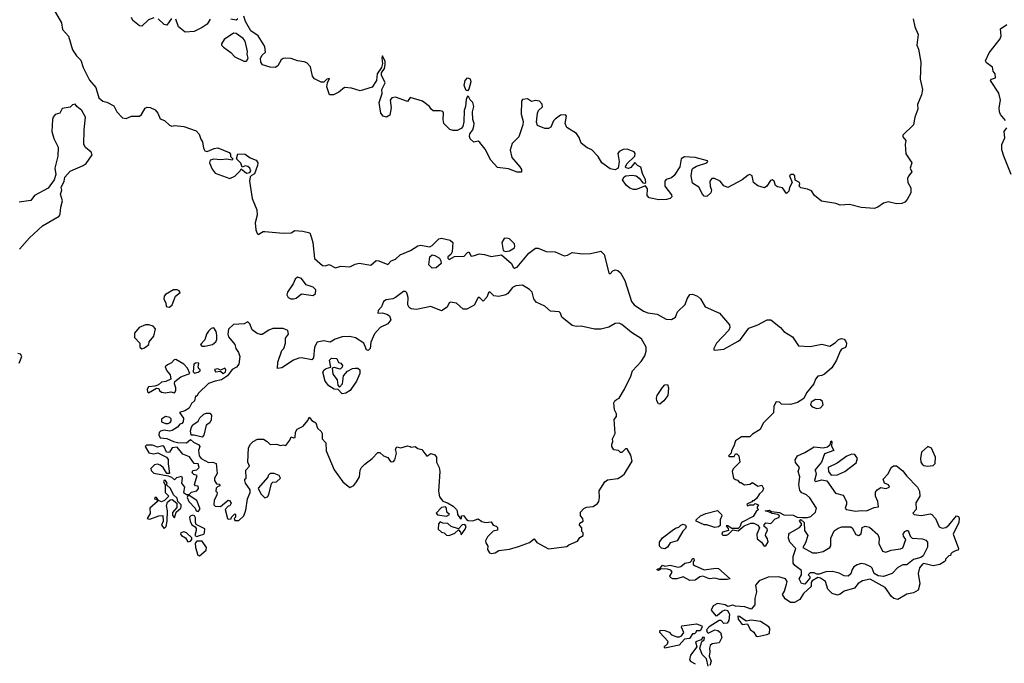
# Model space of a CAD drawing. Extents: x 2106670 to 2323771, y 35271 to 224896.
# Tile 319 of 419: x 2250730 to 2258260, y 154978 to 159899. Entities that reach past the tile are written whole.
import ezdxf

# ---------------------------------------------------------------- set-up
doc = ezdxf.new("R2010")
doc.units = 0

msp = doc.modelspace()

# ---------------------------------------------------------------- linework, layer by layer
at = {"layer": '0CON20XD'}
for points in [[(2250985.8, 159985), (2251050.6, 159875), (2251056.2, 159825), (2251102.7, 159772.7), (2251135, 159668), (2251165, 159623.6), (2251198.8, 159588.8), (2251215, 159534.4), (2251265, 159436.7), (2251311.3, 159381.3), (2251335, 159301.4), (2251365, 159276.5), (2251397.3, 159267.3), (2251449.2, 159239.2), (2251473.3, 159195), (2251515, 159147.5), (2251545, 159143.6), (2251585, 159161.8), (2251645, 159161.2), (2251661.8, 159175), (2251688.5, 159221.5), (2251705, 159230), (2251727.4, 159227.4), (2251765, 159209.2), (2251786.9, 159185), (2251805, 159140), (2251838.5, 159128.5), (2251875, 159091.5), (2251894.4, 159085.6), (2251915, 159090), (2251985, 159082.1), (2252079.1, 159049.1), (2252102.2, 159025), (2252115.7, 158985), (2252129.2, 158965), (2252135.9, 158915.9), (2252146.4, 158896.4), (2252165, 158890), (2252217.5, 158915), (2252245, 158920), (2252333, 158883), (2252341.7, 158871.7), (2252343.3, 158853.3), (2252360, 158835), (2252355.9, 158824.1), (2252315, 158833.8), (2252265, 158827.5), (2252215, 158833.8), (2252187.5, 158825), (2252181.2, 158805), (2252202.5, 158755), (2252224.5, 158724.5), (2252336.1, 158683.9), (2252375, 158702.5), (2252416.4, 158743.6), (2252425, 158760), (2252465, 158726.7), (2252490, 158730), (2252497, 158743), (2252490, 158765), (2252475, 158776), (2252455, 158782), (2252431.7, 158771.7), (2252422.3, 158802.3), (2252387.5, 158835), (2252397, 158873), (2252455, 158870), (2252492.3, 158842.3), (2252538.6, 158825), (2252550, 158805), (2252549.5, 158785), (2252525, 158720), (2252501.7, 158708.3), (2252493, 158697), (2252488, 158665), (2252508.9, 158531.1), (2252543.1, 158445), (2252545.8, 158405), (2252530, 158345), (2252535, 158292.5), (2252545, 158263.3), (2252555, 158256.2), (2252591.1, 158278.9), (2252605, 158280.9), (2252745, 158267.5), (2252805, 158269.6), (2252835, 158286.9), (2252895, 158282.7), (2252949.5, 158269.5), (2252961.3, 158231.3), (2252973.1, 158195), (2252985, 158072.5), (2253045, 158020.8), (2253065, 158017.5), (2253096.6, 158026.6), (2253145, 158001.5), (2253185.8, 158014.2), (2253255, 158008.8), (2253295, 158029.2), (2253325, 158036.9), (2253415, 158021.2), (2253455, 158056.7), (2253477.5, 158055), (2253545, 158026.7), (2253570, 158055), (2253605, 158068.8), (2253639.5, 158100.5), (2253719.2, 158135), (2253775, 158170.7), (2253795.3, 158174.7), (2253867.6, 158162.4), (2253885, 158171.8), (2253935, 158223.8), (2253955, 158228.9), (2254022.4, 158212.4), (2254041.8, 158195), (2254037, 158123), (2254027.1, 158102.9), (2254004, 158085), (2254003.8, 158075), (2254015, 158066.2), (2254055, 158088.8), (2254128.3, 158091.7), (2254155, 158120), (2254165, 158123.3), (2254181.9, 158091.9), (2254207.5, 158095), (2254245, 158110), (2254285, 158104.4), (2254335, 158087.5), (2254415, 158100), (2254491.2, 158035), (2254505, 158007.5), (2254515, 158000), (2254535, 158006), (2254624.4, 158115), (2254675, 158153.1), (2254695, 158152.5), (2254755, 158126.9), (2254825.2, 158125.2), (2254895, 158094.7), (2254920.5, 158099.5), (2254955, 158118.4), (2255035, 158108.9), (2255095, 158111), (2255175, 158128.3), (2255198.9, 158105), (2255235, 157963.3), (2255245, 157956.7), (2255265, 157980), (2255283.2, 157986.8), (2255305, 157981.2), (2255323.7, 157963.6), (2255357.5, 157905), (2255409.6, 157745), (2255429.5, 157719.5), (2255501.5, 157671.5), (2255535, 157657.5), (2255605, 157647.5), (2255675, 157610.3), (2255715, 157606.9), (2255746.4, 157623.6), (2255759.5, 157665), (2255818.5, 157721.5), (2255834.7, 157765), (2255855, 157796.9), (2255875, 157801.7), (2255913.8, 157785), (2255935.4, 157765), (2255973.4, 157703.4), (2256081.2, 157655), (2256157.2, 157565), (2256160.9, 157545), (2256154.2, 157525.8), (2256057.8, 157425), (2256039.2, 157385), (2256037.5, 157375), (2256045, 157371.2), (2256115, 157381.1), (2256225, 157441.5), (2256241.9, 157455), (2256305, 157539.5), (2256375, 157566.9), (2256445.8, 157604.2), (2256475, 157604.6), (2256548.8, 157545), (2256575, 157514.6), (2256641.4, 157475), (2256686.1, 157406.1), (2256775, 157400), (2256865, 157417.5), (2256925, 157404), (2256970, 157430), (2256991.2, 157455), (2257015, 157460.8), (2257035, 157455.8), (2257045.8, 157445), (2257052.5, 157425), (2257050, 157405), (2257045, 157393.8), (2257015, 157380), (2257004, 157366), (2256977.1, 157295), (2256941.7, 157238.3), (2256885, 157190), (2256865, 157178.8), (2256835, 157172.5), (2256815, 157150), (2256803.3, 157115), (2256746.2, 157045), (2256727.7, 157002.3), (2256677.7, 156972.3), (2256625, 156956.7), (2256555, 156960), (2256540, 156975), (2256515, 156977.5), (2256496.2, 156945), (2256495, 156892.5), (2256415.9, 156814.1), (2256392.5, 156765), (2256335, 156730), (2256315, 156710), (2256249.3, 156709.3), (2256205, 156680), (2256191.7, 156638.3), (2256172.5, 156605), (2256170, 156585), (2256150, 156565), (2256155, 156560), (2256195, 156560), (2256205, 156580), (2256215, 156580), (2256230, 156565), (2256237.5, 156515), (2256187.5, 156465), (2256180, 156445), (2256190, 156395), (2256203, 156383), (2256219.3, 156379.3), (2256235, 156360), (2256245, 156360), (2256273, 156343), (2256315, 156347.5), (2256335, 156360), (2256375, 156332.5), (2256405, 156340), (2256417.5, 156315), (2256410, 156295), (2256387, 156273), (2256365, 156237.5), (2256345, 156220), (2256335, 156220), (2256328.3, 156211.7), (2256290, 156195), (2256295, 156182.5), (2256315, 156190), (2256345, 156190), (2256355, 156200), (2256380, 156190), (2256370, 156175), (2256370, 156165), (2256380, 156155), (2256361.7, 156138.3), (2256339.3, 156100.7), (2256250, 156055), (2256238.3, 156021.7), (2256225, 156010), (2256175, 156010), (2256145, 156030), (2256131.7, 156028.3), (2256148.3, 156008.3), (2256150, 155995), (2256105, 155980), (2256100, 155965), (2256108.3, 155958.3), (2256135, 155957.5), (2256150, 155965), (2256185, 156000), (2256225, 155990), (2256271.7, 156028.3), (2256320.7, 156049.3), (2256345, 156050), (2256373.9, 156033.9), (2256387.5, 156015), (2256368, 155965), (2256370.5, 155930.5), (2256403.9, 155903.9), (2256422.5, 155875), (2256435, 155876.7), (2256453.6, 155906.4), (2256449.5, 155929.5), (2256433.3, 155955), (2256435, 155970), (2256450, 155995), (2256446.4, 156006.4), (2256423.3, 156023.3), (2256423, 156037), (2256435, 156052.5), (2256475, 156047.5), (2256507, 156083), (2256536.4, 156093.6), (2256540, 156105), (2256527, 156117), (2256485, 156123.3), (2256463, 156133), (2256430, 156145), (2256465, 156150), (2256478.3, 156138.3), (2256541.7, 156131.7), (2256575, 156112.5), (2256645, 156110), (2256675, 156096.7), (2256715, 156092.5), (2256755, 156093.3), (2256779.5, 156100.5), (2256816.2, 156135), (2256822.5, 156165), (2256772.4, 156242.4), (2256747.3, 156267.3), (2256711.2, 156281.2), (2256695, 156300), (2256687.5, 156345), (2256696, 156405), (2256683.3, 156445), (2256692.5, 156475), (2256664.1, 156514.1), (2256660, 156535), (2256677.5, 156565), (2256735, 156590), (2256805, 156632.5), (2256875, 156626.7), (2256907, 156633), (2256928.3, 156651.7), (2256935, 156680), (2256940, 156675), (2256938.3, 156638.3), (2256957.5, 156605), (2256885, 156580), (2256862.5, 156515), (2256810, 156455), (2256817, 156447), (2256820, 156425), (2256807.5, 156375), (2256815, 156367.5), (2256865, 156382), (2256902.7, 156372.7), (2256969.7, 156279.7), (2257027.5, 156265), (2257052.5, 156215), (2257054, 156195), (2257042.5, 156165), (2257050, 156155), (2257125, 156142.5), (2257165.6, 156145.6), (2257205.6, 156144.4), (2257265, 156168.6), (2257297.5, 156175), (2257292.2, 156215), (2257274.1, 156255.9), (2257275, 156287.5), (2257286.7, 156305), (2257315, 156322.5), (2257355, 156314), (2257382.5, 156325), (2257375, 156342.5), (2257342.5, 156355), (2257333.3, 156385), (2257373, 156427), (2257395, 156476.2), (2257412.1, 156487.9), (2257435, 156487.1), (2257485, 156450.8), (2257510.7, 156410.7), (2257595, 156326), (2257610.6, 156295), (2257614.3, 156255), (2257584.2, 156205), (2257585.8, 156154.2), (2257560, 156125), (2257570, 156115), (2257625, 156108), (2257695, 156120), (2257705, 156115.8), (2257734.5, 156085), (2257762.7, 156022.7), (2257785, 156010.8), (2257812.7, 156017.3), (2257835.9, 156034.1), (2257895, 156106.2), (2257910.7, 156100.7), (2257915.7, 156085.7), (2257912.9, 156055), (2257868.8, 155965), (2257910, 155855), (2257906.1, 155843.9), (2257891.7, 155841.7), (2257860, 155825), (2257850, 155815), (2257848.3, 155801.7), (2257835, 155800), (2257810, 155775), (2257810, 155765), (2257800, 155755), (2257765.8, 155734.2), (2257715, 155724.2), (2257645, 155742.5), (2257635, 155737.5), (2257612.3, 155707.7), (2257600, 155665), (2257614, 155585), (2257601.7, 155538.3), (2257565, 155518), (2257515, 155506.2), (2257445, 155466.2), (2257415, 155473.3), (2257398.3, 155488.3), (2257348.2, 155558.2), (2257235, 155621.2), (2257175, 155610), (2257141.7, 155588.3), (2257115, 155553.8), (2257035, 155531.2), (2257003.6, 155506.4), (2256985, 155500), (2256942.9, 155512.9), (2256911.2, 155545), (2256892.5, 155605), (2256855, 155630), (2256835, 155633.3), (2256790.7, 155609.3), (2256782.5, 155595), (2256783.3, 155565), (2256725, 155511.2), (2256696.7, 155465), (2256655, 155443.8), (2256625, 155443.3), (2256585, 155472.5), (2256563.8, 155505), (2256579.5, 155530.5), (2256595, 155582.5)], [(2251757, 159913), (2251715, 159897.5), (2251665, 159850), (2251645, 159851.2), (2251595, 159892.5), (2251585.5, 159915)], [(2251890.7, 159909.3), (2251855, 159858), (2251835, 159861.2), (2251790, 159905)], [(2252186.1, 159903.9), (2252165, 159865.8), (2252125, 159840), (2252065, 159809.2), (2251995, 159803.8), (2251944.4, 159844.4), (2251923.6, 159903.6)], [(2252398.8, 159905), (2252385.9, 159894.1), (2252344.2, 159904.2)], [(2257563.3, 159905), (2257576.4, 159845), (2257600.6, 159785), (2257591.4, 159705), (2257604.2, 159674.2), (2257622, 159575), (2257616, 159445), (2257633.8, 159365), (2257626.2, 159325), (2257595, 159250), (2257598.8, 159215), (2257575.8, 159154.2), (2257564.3, 159095.7), (2257484, 159015), (2257485, 159002.5), (2257506.7, 158975), (2257502.5, 158945), (2257507.5, 158872.5), (2257553.8, 158805), (2257541.2, 158765), (2257552.5, 158735), (2257526.4, 158703.6), (2257520, 158685), (2257523.3, 158655), (2257544.1, 158614.1), (2257545.7, 158574.3), (2257516.7, 158523.3), (2257500, 158505), (2257475, 158493.3), (2257435, 158491.2), (2257373, 158507), (2257335, 158496.7), (2257292.5, 158465), (2257263.9, 158456.1), (2257165, 158464.2), (2257075.8, 158485.8), (2257005, 158480), (2256972.7, 158492.7), (2256860.9, 158510.9), (2256808.8, 158555), (2256785, 158590), (2256755, 158603.8), (2256703, 158613), (2256690, 158625), (2256696.7, 158645), (2256692.5, 158655), (2256661.2, 158671.2), (2256658.8, 158705), (2256645, 158716.7), (2256630, 158715), (2256617.5, 158705), (2256637.5, 158655), (2256617.5, 158615), (2256611.7, 158588.3), (2256595, 158570), (2256563.6, 158613.6), (2256525, 158621.2), (2256510.5, 158630.5), (2256498.8, 158665), (2256485, 158673.8), (2256471.7, 158668.3), (2256443.3, 158625), (2256425.8, 158614.2), (2256375, 158628.1), (2256342.9, 158655), (2256331.2, 158705), (2256315, 158714.2), (2256300.3, 158709.7), (2256255, 158674.3), (2256145, 158616), (2256115, 158630), (2256086.7, 158665), (2256044.1, 158684.1), (2256022.5, 158685), (2256008, 158665), (2256011.2, 158625), (2256021.2, 158595), (2256016.2, 158575), (2255985, 158546.2), (2255965, 158550), (2255951.2, 158565), (2255925, 158617.5), (2255875, 158650), (2255866, 158705), (2255872.9, 158755), (2255880, 158765), (2255905, 158780), (2255985, 158804.2), (2255993.3, 158815), (2255990.7, 158820.7), (2255896.3, 158846.3), (2255815, 158850.8), (2255788, 158835), (2255777.3, 158775), (2255735, 158706.7), (2255715, 158690), (2255675, 158676.7), (2255663.3, 158665), (2255663.8, 158625), (2255715, 158560), (2255716.2, 158545), (2255705, 158531.2), (2255675.8, 158524.2), (2255617.6, 158522.4), (2255545, 158536.2), (2255528.8, 158555), (2255530, 158605), (2255515, 158630), (2255445, 158602), (2255425, 158600.8), (2255395, 158610), (2255367.5, 158635), (2255341.2, 158675), (2255352.7, 158697.3), (2255365, 158706.2), (2255415, 158709.2), (2255444.2, 158704.2), (2255466.9, 158686.9), (2255495, 158652.5), (2255511.7, 158648.3), (2255517.5, 158655), (2255516.7, 158675), (2255492.4, 158722.4), (2255480.8, 158770.8), (2255454.2, 158784.2), (2255435, 158807.5), (2255405, 158770), (2255385, 158762), (2255366.7, 158766.7), (2255363.6, 158773.6), (2255372.1, 158797.9), (2255433.6, 158856.4), (2255436.7, 158875), (2255429.5, 158889.5), (2255375, 158910), (2255345, 158905.8), (2255315, 158890), (2255304, 158875), (2255315.8, 158815), (2255306.7, 158765), (2255285, 158750), (2255245, 158758.9), (2255181.4, 158805), (2255153.3, 158853.3), (2255105, 158903.3), (2255069.3, 158919.3), (2255025, 158954), (2255008.1, 158998.1), (2254987.9, 159027.9), (2254914.2, 159075), (2254901.1, 159105), (2254912.5, 159162.5), (2254905, 159172.5), (2254865, 159168.8), (2254825, 159139.2), (2254811.4, 159125), (2254791.9, 159078.1), (2254775, 159067.5), (2254745, 159068.1), (2254688.8, 159088.8), (2254682, 159115), (2254689.2, 159185), (2254698.8, 159205), (2254727, 159233), (2254726.7, 159253.3), (2254705, 159276.7), (2254675, 159281.2), (2254643.6, 159273.6), (2254613, 159293), (2254575, 159290), (2254566.7, 159275), (2254566.1, 159176.1), (2254581.2, 159121.2), (2254578.6, 159095), (2254546.7, 159003.3), (2254496.8, 158953.2), (2254481.5, 158901.5), (2254492.9, 158845), (2254556, 158775), (2254566.4, 158753.6), (2254567.5, 158732.5), (2254535, 158732.5), (2254467.9, 158757.9), (2254385, 158768.8), (2254333.9, 158823.9), (2254288.9, 158908.9), (2254249.3, 158959.3), (2254235, 158970), (2254203, 158963), (2254175, 158987.5), (2254170, 159005), (2254173, 159027), (2254195, 159056.7), (2254203.3, 159085), (2254205.5, 159105), (2254196.7, 159135), (2254192.9, 159195), (2254203.1, 159235), (2254196.7, 159265), (2254175.6, 159285.6), (2254165, 159306.2), (2254155, 159313.3), (2254145, 159290), (2254140, 159235), (2254128, 159205), (2254126.9, 159116.9), (2254117.8, 159082.2), (2254105, 159066.2), (2254075, 159052.9), (2254045, 159051.4), (2254018.8, 159058.8), (2253973.3, 159105), (2253968, 159135), (2253970.8, 159185), (2253965, 159196), (2253945, 159202.9), (2253892.5, 159202.5), (2253876.7, 159215), (2253865, 159236), (2253810, 159275), (2253715, 159303.3), (2253695, 159272.5), (2253605, 159306.7), (2253575, 159302.5), (2253562, 159285), (2253570.8, 159225), (2253561.2, 159168.8), (2253535, 159153.8), (2253510.3, 159160.3), (2253492.5, 159185), (2253478, 159265), (2253502, 159335), (2253500, 159365), (2253526, 159415), (2253495.8, 159475), (2253497.5, 159492.5), (2253520, 159525), (2253525.8, 159555), (2253525, 159580), (2253505, 159622.5), (2253500, 159605), (2253504.2, 159565), (2253497.3, 159532.7), (2253463.8, 159485), (2253458, 159435), (2253425, 159383.3), (2253335, 159356), (2253267.5, 159375), (2253215, 159380), (2253170, 159345), (2253130, 159325), (2253100, 159325), (2253078.8, 159385), (2253083, 159417), (2253098.3, 159448.3), (2253080, 159445), (2253055, 159422.5), (2253035, 159422.5), (2252985, 159446.7), (2252968.3, 159468.3), (2252955, 159537.5), (2252925, 159568.8), (2252906.8, 159576.8), (2252855, 159584.4), (2252805, 159602.9), (2252765, 159604.4), (2252745, 159601.4), (2252728.9, 159591.1), (2252703.4, 159546.6), (2252685, 159534.4), (2252645, 159535.5), (2252586.2, 159555), (2252574.3, 159574.3), (2252570.8, 159605), (2252583.2, 159626.8), (2252608.7, 159651.3), (2252605.6, 159695), (2252555, 159775.8), (2252498, 159815), (2252457.1, 159885), (2252443.8, 159925)], [(2258268.5, 159128.5), (2258231.5, 159175), (2258223.7, 159193.7), (2258221.2, 159225), (2258229.7, 159285), (2258217.2, 159337.2), (2258154.2, 159435), (2258162.5, 159445), (2258192.5, 159455), (2258191.2, 159485), (2258174.3, 159504.3), (2258170, 159535), (2258125, 159569.2), (2258117.1, 159585), (2258144.2, 159645), (2258227.7, 159752.3), (2258235.3, 159775), (2258230.9, 159829.1), (2258278.2, 159861.8)], [(2252445, 159580.8), (2252465, 159582.5), (2252478, 159605), (2252470, 159635), (2252472.5, 159655), (2252453.1, 159735), (2252439.2, 159755), (2252385, 159793.8), (2252365, 159796.7), (2252292.8, 159747.2), (2252274.2, 159715), (2252274.4, 159704.4), (2252287.9, 159687.9), (2252345, 159649.4), (2252375, 159614.3), (2252445, 159580.8)], [(2254155, 159356.2), (2254145, 159356.7), (2254128, 159395), (2254136.7, 159435), (2254155, 159453.3), (2254175, 159447.5), (2254181.2, 159425), (2254165, 159366.7), (2254155, 159356.2)], [(2250728, 158145), (2250805, 158231.9), (2250905, 158324), (2251032.2, 158397.8), (2251040, 158415), (2251043.8, 158465), (2251056.2, 158515), (2251043.3, 158565), (2251051.2, 158595), (2251046, 158615), (2251069.4, 158665), (2251075.8, 158695), (2251115, 158740), (2251215, 158783.1), (2251239.4, 158800.6), (2251283.3, 158865), (2251276.2, 158885), (2251232.7, 158922.7), (2251221.5, 158945), (2251223.9, 159056.1), (2251234, 159155), (2251206.2, 159205), (2251167.5, 159235), (2251155, 159252.5), (2251135, 159247.5), (2251115, 159231.2), (2251055, 159218.8), (2251036.7, 159185), (2251002.5, 159175), (2250986.2, 159155), (2250980, 159135), (2250976.7, 159043.3), (2250991.4, 158991.4), (2251024.3, 158924.3), (2251020.6, 158855), (2250998, 158765), (2251006, 158715), (2250994.2, 158675), (2250948.3, 158611.7), (2250842, 158555), (2250815, 158516.7), (2250725, 158503.8)], [(2258312, 158715), (2258256, 158855), (2258240.6, 158905), (2258240, 158945), (2258263.3, 158995), (2258258.2, 159045), (2258279, 159071)], [(2254445, 158125.7), (2254475, 158131.8), (2254513.1, 158155), (2254517.8, 158165), (2254513.8, 158185), (2254475, 158222.8), (2254455, 158229.2), (2254435, 158227.1), (2254417.8, 158195), (2254428, 158135), (2254445, 158125.7)], [(2253885, 157998.8), (2253860, 158025), (2253866.2, 158085), (2253885, 158100.8), (2253905, 158097.1), (2253940, 158075), (2253951.2, 158055), (2253952.5, 158035), (2253915, 158002.5), (2253885, 157998.8)], [(2252825, 157764.2), (2252845, 157771.2), (2252885, 157802.5), (2252975, 157790), (2252992, 157805), (2252993.9, 157833.9), (2252975, 157853.8), (2252921.7, 157871.7), (2252885, 157921.2), (2252855, 157930.8), (2252836, 157915), (2252820.9, 157879.1), (2252777.5, 157815), (2252774.2, 157795), (2252783.8, 157775), (2252804.4, 157764.4), (2252825, 157764.2)], [(2254335, 155817.5), (2254365, 155822.5), (2254395, 155840), (2254475, 155852), (2254545, 155871.4), (2254627.9, 155902.1), (2254665, 155930), (2254685, 155902.5), (2254775, 155852.5), (2254915, 155872.5), (2254930, 155885), (2254995, 155912.5), (2255015, 155940), (2255040, 155955), (2255040, 155975), (2255030, 155985), (2255030, 156015), (2255010, 156035), (2255015, 156050), (2255040, 156065), (2255037.5, 156085), (2255020, 156105), (2255020, 156135), (2255045, 156162.5), (2255065, 156172.5), (2255115, 156177.5), (2255149.5, 156200.5), (2255158.8, 156215), (2255164, 156245), (2255162, 156298), (2255205, 156366.2), (2255225, 156382), (2255305, 156391.2), (2255338.3, 156411.7), (2255355, 156427.5), (2255413.3, 156525), (2255405, 156570), (2255375, 156617.5), (2255363, 156617), (2255335, 156590), (2255325, 156590), (2255310, 156605), (2255275, 156610), (2255259.2, 156635), (2255258.3, 156651.7), (2255267.1, 156675), (2255264, 156695), (2255283.8, 156735), (2255277, 156843), (2255293.6, 156866.4), (2255293.8, 156885), (2255278, 156915), (2255275, 156970), (2255280.8, 156985), (2255295, 156994.2), (2255313.8, 157005), (2255356.4, 157075), (2255405, 157173.1), (2255416, 157215), (2255482.9, 157285), (2255511.7, 157328.3), (2255522, 157365), (2255521.2, 157395), (2255485, 157458.6), (2255408.1, 157508.1), (2255335, 157568.9), (2255315, 157578.9), (2255285, 157575.6), (2255235, 157548.9), (2255175, 157532.3), (2255125, 157532.8), (2255024.3, 157555.7), (2254985, 157554.5), (2254955, 157561.4), (2254876, 157625), (2254865.5, 157655.5), (2254856.2, 157665), (2254789.7, 157669.7), (2254745, 157709.4), (2254679.8, 157739.8), (2254661.4, 157765), (2254649.2, 157815), (2254630, 157835), (2254575, 157869.5), (2254525, 157865.4), (2254498.9, 157851.1), (2254463.8, 157805), (2254447.5, 157795), (2254395, 157783.1), (2254355, 157786.7), (2254325, 157817.5), (2254315, 157810), (2254303.6, 157776.4), (2254275, 157747.5), (2254247.5, 157775), (2254235, 157776.2), (2254205, 157716.7), (2254150, 157685), (2254122.5, 157685), (2254071.2, 157731.2), (2254025, 157738.8), (2254015, 157733.3), (2253999.5, 157700.5), (2253955, 157672), (2253875, 157706.9), (2253765, 157682.5), (2253725, 157688), (2253709.7, 157699.7), (2253698.8, 157718.8), (2253700.8, 157775), (2253690.3, 157810.3), (2253681.7, 157821.7), (2253665, 157820.8), (2253604.2, 157775.8), (2253584.1, 157765.9), (2253533.6, 157756.4), (2253512.5, 157745), (2253496.1, 157703.9), (2253472.5, 157675), (2253470, 157655), (2253503, 157657), (2253537.9, 157647.9), (2253558.8, 157635), (2253568, 157605), (2253546.4, 157573.6), (2253486.2, 157545), (2253442.5, 157497.5), (2253415.9, 157434.1), (2253410, 157385), (2253395, 157370), (2253382.5, 157375), (2253362.5, 157425), (2253297.7, 157467.7), (2253255, 157477.5), (2253195.8, 157474.2), (2253142.3, 157457.7), (2253105, 157433.3), (2253055, 157443.8), (2253005, 157433.3), (2252983.6, 157396.4), (2252976.1, 157313.9), (2252965, 157297.5), (2252886.1, 157313.9), (2252865, 157312.5), (2252823.4, 157296.6), (2252735, 157236.2), (2252702.5, 157232.5), (2252705, 157280), (2252735, 157370), (2252750, 157385), (2252763.8, 157425), (2252763.8, 157465), (2252786, 157495), (2252781.9, 157521.9), (2252745, 157537.5), (2252665, 157538), (2252634.3, 157525.7), (2252585, 157493.3), (2252571.7, 157491.7), (2252545, 157500), (2252507, 157527), (2252490, 157575), (2252475, 157590), (2252446.2, 157573.8), (2252365, 157569.2), (2252326.1, 157533.9), (2252321.2, 157495), (2252326.7, 157475), (2252376.1, 157416.1), (2252383.3, 157385), (2252404.2, 157354.2), (2252414.3, 157325), (2252405.6, 157264.4), (2252387.3, 157242.7), (2252356.1, 157223.9), (2252320, 157175), (2252273.6, 157146.4), (2252225, 157136.7), (2252173.6, 157116.4), (2252097, 157043), (2252085, 157020), (2252075, 157020), (2252067.5, 156985), (2252043.3, 156965), (2252025, 156930), (2251991.7, 156908.3), (2251952.5, 156895), (2251983, 156853), (2251980, 156825), (2251969.3, 156810.7), (2251955, 156807.5), (2251936.4, 156783.6), (2251895, 156757.5), (2251875, 156752.5), (2251835, 156760), (2251806.1, 156753.9), (2251796.1, 156743.9), (2251793.6, 156726.4), (2251805, 156703.3), (2251855, 156697.5), (2251905, 156673.8), (2251936.4, 156666.4), (2252005, 156663.3), (2252035, 156690), (2252059.5, 156669.5), (2252099.3, 156649.3), (2252107.5, 156635), (2252097.5, 156605), (2252102.5, 156565), (2252117.5, 156545), (2252175, 156512.5), (2252206.1, 156516.1), (2252232.5, 156505), (2252240.7, 156429.3), (2252220, 156395), (2252220, 156375), (2252235, 156350), (2252258.3, 156348.3), (2252260, 156335), (2252241.7, 156328.3), (2252233, 156317), (2252230, 156295), (2252240, 156285), (2252237.5, 156265), (2252217.5, 156225), (2252215, 156190), (2252225, 156180), (2252265, 156177.5), (2252323.9, 156226.1), (2252335, 156222.5), (2252347, 156203), (2252336.4, 156183.6), (2252325, 156180), (2252302.5, 156155), (2252320, 156085), (2252325, 156080), (2252348.3, 156081.7), (2252350, 156095), (2252375, 156120), (2252380, 156115), (2252380, 156095), (2252370, 156085), (2252375, 156070), (2252405, 156070), (2252443, 156107), (2252459.3, 156149.3), (2252473.3, 156235), (2252492.5, 156285), (2252492.5, 156305), (2252457.5, 156355), (2252452.5, 156375), (2252452.5, 156385), (2252462.5, 156395), (2252460, 156455), (2252487.5, 156485), (2252476, 156516), (2252480.8, 156625), (2252495, 156653.8), (2252515, 156673.3), (2252548.3, 156691.7), (2252595, 156691.2), (2252622.5, 156675), (2252645, 156650), (2252695, 156653.3), (2252725, 156642.5), (2252745, 156647.5), (2252765, 156642.5), (2252796.1, 156683.9), (2252805, 156710), (2252825, 156702.5), (2252836.7, 156705), (2252840, 156745), (2252852, 156768), (2252898.3, 156791.7), (2252933.3, 156835), (2252945, 156860), (2252963.6, 156833.6), (2252995, 156817.5), (2253007.5, 156775), (2253035, 156750), (2253042.5, 156735), (2253042.5, 156695), (2253070.8, 156665), (2253075, 156602.5), (2253135, 156457.5), (2253202.5, 156365), (2253255, 156322.5), (2253285, 156337.5), (2253306.7, 156365), (2253327.5, 156405), (2253333.8, 156455), (2253343.3, 156475), (2253368.3, 156501.7), (2253425, 156543.8), (2253469.3, 156590.7), (2253485, 156590), (2253512.5, 156565), (2253545, 156551.2), (2253565, 156522.5), (2253575, 156517.5), (2253588, 156522), (2253598, 156535), (2253611.2, 156585), (2253603.8, 156615), (2253615, 156632.5), (2253645, 156626.7), (2253695, 156640), (2253717, 156637), (2253725, 156630), (2253755, 156636.7), (2253775, 156620), (2253805, 156612.5), (2253843.3, 156563.3), (2253875, 156583.3), (2253905, 156573.3), (2253918, 156555), (2253918.8, 156515), (2253938.1, 156475), (2253943.1, 156445), (2253931.9, 156295), (2253940.3, 156250.3), (2253965, 156218.8), (2254002.5, 156205), (2254045, 156178.8), (2254070, 156155), (2254076.2, 156145), (2254077.5, 156115), (2254101.7, 156081.7), (2254110, 156085), (2254110, 156105), (2254125, 156107.5), (2254147, 156077), (2254160.7, 156070.7), (2254195, 156067.5), (2254235, 156082.5), (2254265, 156063.3), (2254293.9, 156053.9), (2254335, 156060), (2254350, 156035), (2254375, 156027.5), (2254385, 156017.5), (2254383, 155997), (2254350.5, 155989.5), (2254307.5, 155945), (2254293.3, 155915), (2254295, 155900), (2254310, 155875), (2254308.3, 155848.3), (2254323.6, 155823.6), (2254335, 155817.5)], [(2251875, 157700), (2251895, 157720), (2251922.5, 157785), (2251957, 157813), (2251950, 157825), (2251935, 157832.5), (2251905, 157832.5), (2251845, 157798), (2251834.4, 157785.6), (2251833.6, 157763.6), (2251847.5, 157735), (2251850, 157705), (2251875, 157700)], [(2251665, 157382.5), (2251685, 157390), (2251717.5, 157415), (2251720, 157435), (2251755, 157480), (2251767.5, 157535), (2251750, 157555), (2251716.4, 157566.4), (2251693, 157567), (2251643.9, 157546.1), (2251608.3, 157501.7), (2251608.3, 157468.3), (2251650, 157425), (2251650, 157395), (2251665, 157382.5)], [(2252145, 157403.3), (2252205, 157416.2), (2252230, 157435), (2252238.8, 157455), (2252237.7, 157487.7), (2252233.3, 157515), (2252215, 157542.5), (2252195, 157537.5), (2252175, 157516.7), (2252158.8, 157495), (2252145, 157452.5), (2252112.5, 157415), (2252123.6, 157403.6), (2252145, 157403.3)], [(2250725, 157273.8), (2250747.1, 157325), (2250735, 157341.1), (2250715, 157348.2)], [(2253195, 157038.8), (2253165, 157072.5), (2253135, 157073.3), (2253095, 157100), (2253066.4, 157136.4), (2253048.8, 157205), (2253058.3, 157221.7), (2253075, 157233.3), (2253108.3, 157241.7), (2253098.8, 157295), (2253115, 157312.5), (2253155, 157307.5), (2253167, 157277), (2253185, 157272.5), (2253197.5, 157255), (2253197, 157243), (2253181.7, 157228.3), (2253135, 157240), (2253120, 157235), (2253125, 157190), (2253157.5, 157145), (2253162.5, 157105), (2253175, 157090), (2253197.5, 157115), (2253207.5, 157175), (2253237, 157213), (2253275, 157231.2), (2253295, 157234), (2253315, 157233.8), (2253332, 157222), (2253332.5, 157195), (2253305.5, 157134.5), (2253256.2, 157065), (2253225, 157044), (2253195, 157038.8)], [(2251845, 157046.2), (2251885, 157052.9), (2251915, 157047.5), (2251923.8, 157065), (2251923.8, 157085), (2251913.3, 157115), (2251916.2, 157133.8), (2251962.5, 157167.5), (2252030, 157195), (2252013.6, 157233.6), (2251985.5, 157265.5), (2251925, 157300), (2251911.7, 157298.3), (2251890, 157275), (2251859.3, 157260.7), (2251843.8, 157245), (2251854.4, 157214.4), (2251880, 157185), (2251885, 157150), (2251846.4, 157133.6), (2251815, 157128.8), (2251792.5, 157107.5), (2251763.3, 157096.7), (2251715, 157092), (2251706, 157075), (2251706.7, 157055), (2251715, 157046.7), (2251775, 157082.5), (2251795, 157080), (2251800, 157065), (2251815, 157052.5), (2251845, 157046.2)], [(2252067, 157197), (2252095, 157203.3), (2252110, 157215), (2252110, 157225), (2252100.5, 157230.5), (2252095.8, 157245), (2252099.5, 157269.5), (2252095, 157276), (2252075, 157274), (2252062, 157265), (2252056.7, 157206.7), (2252067, 157197)], [(2252285, 157193.3), (2252303.3, 157205), (2252307.5, 157225), (2252300, 157235), (2252265, 157220), (2252245, 157229.2), (2252220, 157225), (2252226.7, 157206.7), (2252265, 157212.5), (2252285, 157193.3)], [(2255625, 156960), (2255615, 156961.2), (2255603.1, 156985), (2255599.2, 157005), (2255604.3, 157025), (2255645, 157087.5), (2255665, 157106.7), (2255685, 157110), (2255692.5, 157085), (2255685.6, 157025), (2255655, 156986.2), (2255625, 156960)], [(2256825, 156925.8), (2256855, 156931.2), (2256873.8, 156955), (2256869.5, 156979.5), (2256855, 156993.3), (2256815, 156996.2), (2256783.9, 156976.1), (2256778.8, 156955), (2256789.5, 156939.5), (2256825, 156925.8)], [(2251865, 156811.9), (2251880.4, 156819.6), (2251888.3, 156831.7), (2251887.4, 156847.4), (2251878.8, 156858.8), (2251844.4, 156865.6), (2251814.2, 156845.8), (2251814.2, 156824.2), (2251845, 156811.9), (2251865, 156811.9)], [(2252125, 156707.5), (2252065, 156722.5), (2252041.7, 156721.7), (2252037.5, 156755), (2252043.3, 156785), (2252055, 156802.5), (2252095, 156830), (2252107.5, 156855), (2252137.7, 156882.3), (2252155, 156891.2), (2252185, 156890), (2252196.4, 156876.4), (2252195, 156840), (2252183, 156817), (2252155, 156800), (2252137, 156723), (2252125, 156707.5)], [(2252025, 156270), (2252043.8, 156286.2), (2252085, 156296), (2252098.6, 156315), (2252095, 156333.3), (2252075, 156334.2), (2252065.8, 156345.8), (2252086.7, 156415), (2252063, 156423), (2252050, 156435), (2252055, 156452.5), (2252085, 156457.5), (2252102.5, 156475), (2252095, 156502.5), (2252065, 156506.7), (2252027.7, 156557.7), (2251977.7, 156577.7), (2251935, 156630), (2251895, 156626.7), (2251876.4, 156593.6), (2251865, 156590), (2251853.3, 156593.3), (2251835, 156632.5), (2251825, 156640), (2251785, 156630), (2251745, 156646), (2251700, 156645), (2251690, 156635), (2251716.4, 156586.4), (2251755, 156580), (2251787, 156587), (2251854, 156554), (2251866.2, 156536.2), (2251864.3, 156504.3), (2251875, 156430), (2251855, 156430), (2251826.6, 156476.6), (2251805, 156493.3), (2251785, 156500), (2251760, 156495), (2251733, 156467), (2251735, 156453.3), (2251755, 156433.3), (2251865, 156412.5), (2251891.7, 156401.7), (2251915, 156380), (2251931.7, 156398.3), (2251968.3, 156408.3), (2251972.5, 156395), (2251967.5, 156355), (2251990, 156325), (2251983.2, 156283.2), (2252005, 156270), (2252025, 156270)], [(2257675, 156486.7), (2257715, 156490), (2257730, 156505), (2257733.8, 156555), (2257703, 156623), (2257675, 156636.7), (2257626.4, 156593.6), (2257618, 156545), (2257622, 156515), (2257630.5, 156500.5), (2257645, 156491.2), (2257675, 156486.7)], [(2256935, 156417.5), (2256985, 156418.8), (2256995, 156424), (2257040, 156445), (2257127.9, 156512.1), (2257136.2, 156545), (2257116.7, 156575), (2257095, 156578), (2257055, 156562.5), (2256982.7, 156507.3), (2256913.6, 156476.4), (2256916.7, 156445), (2256935, 156417.5)], [(2252605, 156243.3), (2252625, 156250), (2252635, 156270), (2252656.2, 156353.8), (2252666.4, 156363.6), (2252695, 156366.2), (2252724.3, 156395), (2252715, 156415.5), (2252675, 156430), (2252645, 156430), (2252630, 156415), (2252628.3, 156401.7), (2252555, 156317.5), (2252573.3, 156275), (2252605, 156243.3)], [(2251835, 156010), (2251850, 156025), (2251856.7, 156065), (2251860, 156145), (2251854, 156185), (2251860.6, 156209.4), (2251881.7, 156228.3), (2251895, 156230), (2251933, 156203), (2251930.7, 156169.3), (2251898.3, 156131.7), (2251898.3, 156108.3), (2251915, 156090), (2251926.4, 156133.6), (2251962.5, 156165), (2251966, 156175), (2251965, 156190), (2251940, 156215), (2251935, 156240), (2251906.4, 156266.4), (2251883.8, 156313.8), (2251851.7, 156341.7), (2251856.7, 156355), (2251845.8, 156375.8), (2251835, 156377.5), (2251830, 156365), (2251843, 156343), (2251843.8, 156285), (2251870, 156255), (2251837.5, 156222.5), (2251815, 156213.8), (2251792.5, 156222.5), (2251777.5, 156245), (2251762.5, 156245), (2251760, 156235), (2251780, 156230), (2251783.3, 156215), (2251724, 156165), (2251727, 156123), (2251704, 156085), (2251725, 156080.8), (2251795, 156106.2), (2251825, 156107.5), (2251827.5, 156065), (2251813.3, 156033.3), (2251835, 156010)], [(2252095, 156140), (2252108, 156155), (2252108, 156165), (2252085, 156222.5), (2252025, 156262.5), (2252015, 156260), (2252010, 156245), (2252023.3, 156215), (2252072.5, 156165), (2252080, 156145), (2252095, 156140)], [(2253995, 156103.8), (2254016.2, 156115), (2253996.2, 156135), (2253994.4, 156164.4), (2253985.7, 156175.7), (2253955, 156169.4), (2253914.3, 156125), (2253925, 156112.9), (2253995, 156103.8)], [(2252085, 155948), (2252105, 155954.3), (2252138.1, 155965), (2252144.4, 155975), (2252145.8, 156005.8), (2252080.7, 156040.7), (2252073.3, 156055), (2252075, 156090), (2252066.4, 156106.4), (2252055, 156110), (2252040, 156105), (2252027.5, 156095), (2252032.5, 156065), (2252047, 156037), (2252073, 156023), (2252079.2, 156009.2), (2252080.8, 155995), (2252070, 155955), (2252085, 155948)], [(2256047, 156017), (2255985, 156036.7), (2255965, 156036.7), (2255903.9, 156063.9), (2255902.5, 156075), (2255937.5, 156105), (2255977, 156123), (2256066.4, 156146.4), (2256097.5, 156115), (2256100, 156105), (2256087.5, 156075), (2256087, 156033), (2256075, 156022.5), (2256047, 156017)], [(2254015, 155956), (2254056.8, 155973.2), (2254085, 156000), (2254101.7, 155981.7), (2254105, 155960), (2254136.7, 156005), (2254143.3, 156025), (2254135, 156040), (2254113.8, 156036.2), (2254085, 156007.5), (2254030, 156025), (2254005, 156046), (2253965, 156050), (2253945, 156058.8), (2253931.9, 156045), (2253931.2, 156005), (2253955, 155981.2), (2253975, 155976.2), (2253995, 155958), (2254015, 155956)], [(2255665, 155854), (2255638, 155858), (2255623.8, 155875), (2255622, 155905), (2255645, 155936.7), (2255718.8, 155995), (2255745, 156011.4), (2255772, 156018), (2255786.7, 156035), (2255805, 156042), (2255822.5, 156035), (2255827.5, 156025), (2255820.7, 156009.3), (2255801.7, 155988.3), (2255757.5, 155915), (2255705, 155898.8), (2255683.1, 155866.9), (2255665, 155854)], [(2256735, 155584.2), (2256709.1, 155589.1), (2256690, 155625), (2256710, 155655), (2256708.3, 155688.3), (2256658.8, 155725), (2256644.4, 155745), (2256644.5, 155795.5), (2256666.7, 155855), (2256618.6, 155905), (2256608.6, 155935), (2256611.2, 155965), (2256617.3, 155972.7), (2256693, 156017), (2256710, 156035), (2256708.3, 156048.3), (2256693.3, 156065), (2256703, 156077), (2256730, 156055), (2256731.2, 155995), (2256756.7, 155955), (2256740, 155900), (2256720, 155865), (2256794.2, 155824.2), (2256825, 155822), (2256875.7, 155834.3), (2256925, 155863.3), (2256933, 155877), (2256934.2, 155935.8), (2256959.5, 155990.5), (2256988.8, 156011.2), (2257018.3, 156021.7), (2257085, 156021.2), (2257096.7, 156015), (2257125, 155963.3), (2257145, 155956.7), (2257165, 155967.5), (2257174, 156016), (2257195, 156025.8), (2257228, 156018), (2257292.3, 155962.3), (2257304, 155935), (2257301.4, 155895), (2257327.5, 155835), (2257355, 155828.8), (2257395.8, 155844.2), (2257465, 155852.5), (2257485, 155862), (2257506.7, 155925), (2257489.3, 155949.3), (2257486.2, 155965), (2257500, 155985), (2257515, 155993.3), (2257525, 155992.5), (2257539.3, 155949.3), (2257555, 155936.2), (2257635, 155929.2), (2257660, 155920), (2257672.5, 155905), (2257672.4, 155867.6), (2257639.3, 155800.7), (2257621.7, 155788.3), (2257565, 155773.3), (2257515, 155731.2), (2257485, 155730), (2257445, 155710), (2257402.5, 155665), (2257335, 155642), (2257295.9, 155645.9), (2257265.9, 155665.9), (2257249.2, 155705), (2257238.8, 155715), (2257195, 155736.9), (2257165, 155741.4), (2257135, 155732.5), (2257110, 155715), (2257096, 155695), (2257087.3, 155662.7), (2257065, 155645.8), (2257035, 155647.5), (2256997.1, 155667.1), (2256945, 155680.5), (2256895, 155678), (2256845, 155660), (2256825, 155660), (2256805, 155670), (2256775, 155670), (2256760, 155655), (2256771.7, 155641.7), (2256771.7, 155628.3), (2256735, 155584.2)], [(2252015, 155906.2), (2252035, 155912.9), (2252046.7, 155925), (2252047, 155937), (2252005, 155976.7), (2251985, 155983.3), (2251962.5, 155975), (2251960, 155965), (2251966.7, 155955), (2251998.1, 155938.1), (2252015, 155906.2)], [(2252105, 155800.8), (2252155, 155844), (2252157.8, 155865), (2252125, 155911.2), (2252085, 155913.3), (2252072.9, 155897.1), (2252074, 155865), (2252093.1, 155805), (2252105, 155800.8)], [(2255855, 155611.5), (2255805, 155638.9), (2255755, 155624.6), (2255724.7, 155624.7), (2255707.1, 155635), (2255702.9, 155645), (2255719.2, 155675), (2255710, 155690), (2255685, 155697.5), (2255635, 155700), (2255615, 155687.5), (2255603.3, 155695), (2255631.7, 155708.3), (2255645, 155727.5), (2255665, 155720), (2255705, 155727.5), (2255765, 155713.3), (2255785, 155717.5), (2255816.4, 155743.6), (2255857.5, 155752.5), (2255868.3, 155761.7), (2255875, 155780), (2255885, 155780), (2255887.5, 155765), (2255880, 155755), (2255880, 155735), (2255890, 155725), (2255964.3, 155694.3), (2256055, 155706.2), (2256075, 155703.8), (2256163.3, 155625), (2256141.4, 155618.6), (2256085, 155619.4), (2256045, 155630), (2256005, 155625.5), (2255955, 155644.7), (2255930.8, 155639.2), (2255895, 155613.2), (2255855, 155611.5)], [(2256595, 155582.5), (2256600, 155605), (2256586.7, 155625), (2256535, 155640), (2256455, 155635.8), (2256385, 155610), (2256358, 155575), (2256364.3, 155525), (2256352, 155475), (2256353.3, 155425), (2256325, 155393.3), (2256275, 155410.6), (2256205, 155414.3), (2256185, 155424), (2256145, 155412), (2256125.5, 155425.5), (2256066.8, 155436.8), (2256032.8, 155417.2), (2256017.5, 155385), (2256055, 155341.2), (2256065, 155343.8), (2256102, 155378), (2256125, 155387.3), (2256142.1, 155382.1), (2256158, 155355), (2256153.3, 155305), (2256140, 155285), (2256115, 155282.9), (2256095.7, 155305.7), (2256080, 155305), (2256002.2, 155257.8), (2255983.3, 155235), (2255986.4, 155216.4), (2255995, 155210), (2256045, 155234.3), (2256069.7, 155229.7), (2256088.8, 155215), (2256100, 155175), (2256080, 155135), (2256025, 155126.2), (2256011.2, 155115), (2256004.3, 155095), (2256008, 155065), (2256002.4, 155032.4), (2256018.8, 154995), (2256007.5, 154962.5)], [(2255665, 155093.3), (2255657.5, 155105), (2255685, 155127.5), (2255688.8, 155145), (2255626.7, 155215), (2255627.5, 155232.5), (2255665, 155229.2), (2255695.7, 155215.7), (2255715, 155196.7), (2255755, 155180.8), (2255775, 155180), (2255792, 155188), (2255810, 155215), (2255792, 155255), (2255795, 155266), (2255905, 155279.2), (2255946.7, 155265), (2255950, 155255), (2255935, 155227.5), (2255902.5, 155227.5), (2255900, 155215), (2255890, 155205), (2255875, 155202.5), (2255851.7, 155168.3), (2255815, 155162.5), (2255772.5, 155117.5), (2255665, 155093.3)], [(2256375, 155183.3), (2256445, 155197.5), (2256463, 155207), (2256467.5, 155245), (2256458.3, 155258.3), (2256395, 155298.8), (2256325, 155308.8), (2256285, 155300), (2256235, 155336.7), (2256221.7, 155338.3), (2256224.2, 155315), (2256255, 155274), (2256295, 155280), (2256317, 155237), (2256345, 155217.5), (2256362.5, 155185), (2256375, 155183.3)], [(2255995, 154957.5), (2255981.5, 155011.5), (2255948.1, 155045), (2255932.5, 155095), (2255945.6, 155144.4), (2255965, 155157.5), (2255966.2, 155176.2), (2255955, 155177.5), (2255941.2, 155158.8), (2255898.3, 155141.7), (2255909.2, 155105), (2255859.5, 155040.5), (2255853.1, 155005), (2255861.5, 154991.5), (2255896.9, 154975)]]:
    msp.add_lwpolyline(points, dxfattribs=at)

doc.saveas('drawing.dxf')
